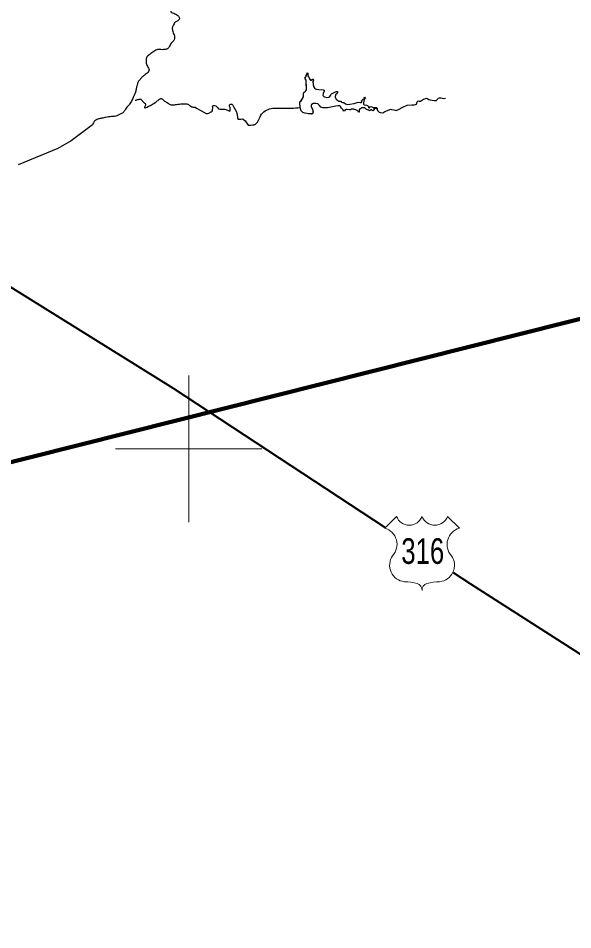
# Model space of a CAD drawing. Extents: x -1643653 to 4543381, y 1624270 to 13878484.
# Drawn here: x 672672 to 680246, y 8968437 to 8980875 of the extents above; entities that cross this region are included whole.
import ezdxf
from ezdxf.enums import TextEntityAlignment as Align

# ---------------------------------------------------------------- set-up
doc = ezdxf.new("R2010")
doc.units = 0
doc.header["$LTSCALE"] = 200
for name, color, linetype, lineweight in [('12', 7, 'Continuous', 25), ('2', 7, 'Continuous', 13), ('24', 7, 'Continuous', 25), ('27', 7, 'Continuous', 13), ('28', 7, 'Continuous', 53), ('48', 7, 'Continuous', 25), ('60', 7, 'Continuous', 13), ('9', 7, 'Continuous', 90)]:
    doc.layers.add(name, color=color, linetype=linetype, lineweight=lineweight)

msp = doc.modelspace()

# ---------------------------------------------------------------- linework, layer by layer
at = {"layer": '12', "lineweight": 40}
for points in [[(664631.3, 8982143.9), (674788, 8975827.4), (677683.8, 8973924.7)], [(678613, 8973314.2), (678848.5, 8973159.5), (686496, 8968269.5), (688991.1, 8966516.2), (690142.8, 8964774.6), (690545.4, 8964311.7), (690844.1, 8964097.1), (691108, 8963953.4), (691274.5, 8963904.3)]]:
    msp.add_lwpolyline(points, dxfattribs=at)
at = {"layer": '2'}
for p, q in [((675000, 8974000), (675000, 8976000)), ((674000, 8975000), (676000, 8975000))]:
    msp.add_line(p, q, dxfattribs=at)
at = {"layer": '24'}
for points in [[(676735.1, 8979710.2), (676716.5, 8979713.3), (676699.8, 8979711.5), (676685.3, 8979701), (676673.4, 8979689.2), (676673.4, 8979670.8), (676681.3, 8979649.7), (676691.9, 8979635.3), (676697.1, 8979616.9), (676698.5, 8979598.5), (676695.8, 8979578.7), (676691.9, 8979570.9), (676670.8, 8979568.2), (676655, 8979568.2), (676631.3, 8979569.5), (676591.8, 8979578.7), (676557.6, 8979590.6), (676537.4, 8979611.3), (676526.2, 8979640.9), (676516.8, 8979711.5), (676518.1, 8979733.9), (676535.2, 8979749.7), (676548.4, 8979769.1), (676562.9, 8979792.8), (676566.8, 8979819.1), (676566.8, 8979833.5), (676568.2, 8979848), (676574.8, 8979859.8), (676593.2, 8979878.2), (676607.7, 8979899.2), (676607.7, 8979926.8), (676606.3, 8979975.5), (676605, 8980003.1), (676605, 8980020.2), (676598.4, 8980038.6), (676585.3, 8980057), (676599.8, 8980074.1), (676609, 8980103), (676616.9, 8980114.8), (676618.2, 8980128), (676626.1, 8980125.4), (676627.4, 8980108.3), (676629.1, 8980090.7), (676636.6, 8980075.4), (676656.4, 8980042.5), (676661.6, 8980030.7), (676673.5, 8980032), (676685.3, 8980039.9), (676695.9, 8980041.2), (676705.1, 8980028.1), (676697.2, 8980008.4), (676698.5, 8979987.3), (676698.5, 8979967.6), (676706.4, 8979943.9), (676716.9, 8979921.6), (676734, 8979909.8), (676749.8, 8979906.6)], [(677114.5, 8979604.9), (677115.1, 8979612.9), (677109.9, 8979626.4), (677088.3, 8979647.8), (677071.6, 8979672.7), (677058.5, 8979678.1), (677042.4, 8979678.5), (677011.8, 8979672.8), (676893.9, 8979653.4), (676833.5, 8979650.9), (676806.7, 8979663.1), (676786.2, 8979685), (676764.8, 8979705), (676734.4, 8979710.3), (676704, 8979712.9), (676679.2, 8979696.2), (676672.1, 8979684), (676673.9, 8979668.5), (676687.2, 8979642), (676697.5, 8979614.2), (676697.2, 8979584.4), (676691.5, 8979570.5), (676677.1, 8979567.8), (676646.6, 8979568.3), (676587.6, 8979579.8), (676559.2, 8979589.7), (676539.3, 8979608.2), (676527.7, 8979635), (676521.6, 8979666.9), (676517.9, 8979700.7), (676517.3, 8979732.2), (676538.4, 8979753.2), (676554.7, 8979778.5), (676566, 8979805.8), (676566.8, 8979835.9), (676569.1, 8979850.7), (676577.5, 8979863.1), (676599, 8979884.4), (676607, 8979897.2), (676609, 8979911.7), (676606.8, 8979942.2), (676605, 8980001.9), (676602.5, 8980031.5), (676585.3, 8980056.7), (676602.9, 8980080.8), (676605.9, 8980095.8), (676613.4, 8980108.1), (676616.7, 8980123.8), (676619.7, 8980128.2), (676626.8, 8980124.6), (676628.2, 8980093.8), (676656.8, 8980041), (676659.3, 8980033.3), (676664.7, 8980029.9), (676679.1, 8980035.7), (676692.6, 8980041.7), (676704.2, 8980032.5), (676701.9, 8980018), (676696.6, 8980004.1), (676698.3, 8979973.9), (676705.9, 8979945.2), (676719.6, 8979918.7), (676732.3, 8979910.4), (676746.8, 8979906.9), (676777, 8979904.4), (676836.4, 8979899), (676850.4, 8979891.1), (676851.1, 8979877.8), (676838.2, 8979849.8), (676834.1, 8979820.2), (676843.5, 8979808.4), (676856.4, 8979800.3), (676885, 8979792.4), (676915.7, 8979796.6), (676928.5, 8979805.1), (676935.4, 8979818.4), (676939.9, 8979833), (676950.8, 8979842.2), (676975.9, 8979858.9), (677004.3, 8979868.5), (677017.3, 8979875.3), (677031.4, 8979875.7), (677031.6, 8979859.5), (677027.7, 8979845.7), (677003.2, 8979827.9), (677002, 8979798), (677015.4, 8979771.4), (677036.3, 8979750.6), (677048.8, 8979742.4), (677064.8, 8979742.1), (677080.2, 8979742.2), (677089.3, 8979731.5), (677101.6, 8979725.9), (677117.8, 8979725.7), (677142.9, 8979708.9), (677155.6, 8979701.6)], [(677155.6, 8979701.6), (677170.5, 8979699.7), (677200.8, 8979701.8), (677259.5, 8979713.3), (677316.6, 8979731.3), (677344.6, 8979722.9), (677361.8, 8979724.7), (677366.5, 8979727.8), (677363.7, 8979734.2), (677362.3, 8979749.5), (677372.1, 8979760.8), (677383.9, 8979769.2), (677397.3, 8979775.5), (677399.5, 8979782.8), (677396.3, 8979789.8), (677396.1, 8979795.5), (677404.7, 8979796.3), (677412.1, 8979791.8), (677413.3, 8979785.2), (677403.4, 8979772.9), (677389.9, 8979746.9), (677386.7, 8979716.6), (677386.8, 8979701.8), (677397.3, 8979692.6), (677427.6, 8979689.4), (677443, 8979683.4), (677453.8, 8979672.6), (677454.6, 8979657.8), (677461.1, 8979653.1), (677469.3, 8979653.2), (677476.8, 8979665.5), (677489, 8979668.4), (677523.5, 8979658.6), (677553.6, 8979659.1), (677567.5, 8979655.6), (677575.8, 8979641.4), (677575.5, 8979634.3), (677568.5, 8979633), (677556.3, 8979641.9), (677526.7, 8979644.7), (677525.7, 8979637.3), (677532.1, 8979633.1), (677533.9, 8979626.8), (677527.9, 8979622.2), (677518.5, 8979611.5), (677503.8, 8979615.5), (677494.3, 8979626.8), (677486.9, 8979625.8), (677482.3, 8979619.9), (677469.5, 8979612.2), (677457.2, 8979620), (677429.7, 8979631.4), (677407.4, 8979651.1), (677377.8, 8979653.9), (677362.2, 8979653.1), (677350.3, 8979644.9), (677337.8, 8979636.6), (677328.8, 8979624.6), (677327.9, 8979593.7), (677325.9, 8979591.1), (677321.2, 8979595.4), (677308.1, 8979611.2), (677282.1, 8979626.2), (677253.3, 8979633.9), (677223.3, 8979632.2), (677209.6, 8979626.2), (677194.8, 8979625.1), (677165.1, 8979628.9), (677150.2, 8979628.9), (677136.1, 8979624), (677129.1, 8979610.6), (677115.2, 8979605.2)], [(677574.7, 8979633.6), (677579.2, 8979618), (677589.5, 8979605.1), (677602, 8979594.2), (677617.3, 8979588.8), (677650, 8979586.2), (677679.8, 8979600), (677740, 8979626.6), (677754.9, 8979633.3), (677770.9, 8979630.5), (677803, 8979623.7), (677834.8, 8979618.1), (677866.2, 8979629.4), (677923.4, 8979661), (677983.4, 8979687.5), (678048.2, 8979693.8), (678080.8, 8979695), (678098.1, 8979695.7), (678110.9, 8979703.2), (678121.9, 8979734.2), (678131.9, 8979746.2), (678148.5, 8979745), (678164.7, 8979744.1), (678179, 8979752.6), (678205.7, 8979770.8), (678236.6, 8979781.6), (678253.3, 8979785.3), (678266.6, 8979777.3), (678279, 8979766.4), (678294.1, 8979760.1), (678326.5, 8979755.5), (678358.9, 8979753.7), (678375, 8979750.2), (678382.5, 8979752.8), (678387.1, 8979759.7), (678409.9, 8979782.6), (678425.2, 8979788.5), (678441.7, 8979789.2), (678473.9, 8979781.9), (678506.3, 8979785.6)], [(675087.2, 8979659.3), (675095, 8979655.6), (675114.1, 8979645.4), (675146.7, 8979624.2), (675208.2, 8979591.3), (675240.7, 8979575.2), (675257.5, 8979573.3), (675274.6, 8979579), (675305.8, 8979595.8), (675319.4, 8979607.2), (675327.3, 8979622.7), (675327.6, 8979658.2), (675323.6, 8979674.8), (675328.6, 8979681.6), (675337.3, 8979685.4), (675354.3, 8979685.1), (675371.1, 8979678.1), (675396.3, 8979653.2), (675408.5, 8979640.4), (675424, 8979631.9), (675459.2, 8979632.5), (675494.4, 8979633.6), (675528, 8979622.3), (675560.4, 8979608.1), (675566.2, 8979614.1), (675565.7, 8979622.9), (675567.7, 8979640.6), (675564.3, 8979657.6), (675557.1, 8979673.7), (675557, 8979691.4), (675570.5, 8979702.5), (675587.8, 8979702.3), (675600.7, 8979690.3), (675618.7, 8979659.8), (675651.8, 8979597.5), (675665.5, 8979528.3), (675666.5, 8979510.4), (675673.8, 8979496.2), (675691.8, 8979495.5), (675711.8, 8979499.3), (675729.3, 8979500.5), (675745.4, 8979495.8), (675773.5, 8979473.1), (675814.3, 8979417.8), (675820.2, 8979416.2)], [(673685.8, 8979419.8), (673393.2, 8979201.1), (673214.8, 8979097.3), (672672.1, 8978875.5)]]:
    msp.add_lwpolyline(points, dxfattribs=at)
for points in [[(675088.2, 8981289.5), (675084.6, 8981286.1), (675073.1, 8981281), (675059.7, 8981272.7), (675039.9, 8981265.7), (675019.6, 8981265.6), (674995.4, 8981268.7), (674982, 8981273.1), (674960.3, 8981278.1), (674940.6, 8981276.2), (674934.2, 8981266.7), (674930.4, 8981246.4), (674930.3, 8981233.3), (674939.2, 8981216.9), (674950, 8981194.1), (674950, 8981172.6), (674932.2, 8981151.7), (674910.5, 8981138.4), (674888.2, 8981126.9), (674870.8, 8981114.5), (674849.1, 8981094.2), (674823.7, 8981070.8), (674802, 8981051.2), (674784.8, 8981030.3), (674766.2, 8981002.1), (674758, 8980979.3), (674754.2, 8980961.6), (674762.4, 8980950.3), (674795.5, 8980943.4), (674824.7, 8980928.9), (674855.4, 8980911.6), (674866.2, 8980896.4), (674876.3, 8980876.2), (674874.2, 8980857.5), (674852.5, 8980838.7), (674834.8, 8980830.4), (674816.2, 8980826.5), (674798.8, 8980797.3), (674785.8, 8980771.4), (674778.7, 8980757.7), (674774.3, 8980746.3), (674774.3, 8980730.6), (674779.7, 8980710.9), (674789.6, 8980677.2), (674799.5, 8980647.8), (674809.4, 8980612.7), (674805.2, 8980583.2), (674774.2, 8980544.7), (674750.3, 8980520.8), (674739, 8980494.1), (674719.4, 8980460.5), (674681.4, 8980447.8), (674633.7, 8980443.5), (674600.1, 8980450.4), (674572.5, 8980450.3), (674553, 8980439), (674525.2, 8980417.8), (674494.6, 8980402.3), (674473.2, 8980385.5), (674449, 8980368.7), (674429.1, 8980349.2), (674417.7, 8980318.3), (674418.2, 8980300.5), (674418.2, 8980271.1), (674421.1, 8980248.6), (674435.4, 8980221.9), (674452.6, 8980193.8), (674461.2, 8980171.3), (674452.6, 8980146.1), (674437, 8980126.5), (674405.6, 8980106.4), (674374.2, 8980081.3), (674342.8, 8980050.5), (674311.5, 8980012.7), (674298.6, 8979983.2), (674290.1, 8979952.4), (674283, 8979903.3), (674270.2, 8979852.8), (674250.5, 8979810.5), (674243.8, 8979793.3), (674225.4, 8979755.1)], [(674225.4, 8979755.1), (674222.2, 8979749.1), (674211.1, 8979728.9), (674193.8, 8979701.7), (674168, 8979673.7), (674143.7, 8979647.1), (674129.5, 8979619.1), (674096.6, 8979574.2), (674050.8, 8979561.7), (674019.3, 8979542.1), (673990.7, 8979533.8), (673947.8, 8979533.8), (673904.9, 8979528.3), (673866.3, 8979522.8), (673814.8, 8979508.9), (673766.2, 8979501.9), (673727.5, 8979486.2), (673707.4, 8979468.8), (673695.9, 8979444.3), (673685.8, 8979419.8)], [(674269.9, 8979755.2), (674271, 8979755.6), (674281, 8979758.8), (674301.5, 8979764.1), (674322.1, 8979771.7), (674348.5, 8979771.6), (674363.3, 8979753.9), (674372.3, 8979741.2), (674378.3, 8979735)], [(674378.3, 8979735), (674384.3, 8979728.8), (674399.4, 8979716.5), (674413.6, 8979702), (674406.5, 8979679.2), (674395.3, 8979662.6), (674398.5, 8979650.6), (674415.9, 8979653.8), (674449.4, 8979671.4), (674501.4, 8979697.8), (674579.8, 8979752.3), (674601.8, 8979771.3), (674617.6, 8979782), (674634.1, 8979778.8), (674651.9, 8979763), (674669.8, 8979744), (674693.9, 8979732.5), (674719.3, 8979715.9), (674739.1, 8979699.9), (674757.5, 8979693.5), (674779.1, 8979691.4), (674805.7, 8979694.5), (674831.1, 8979699.4), (674872.3, 8979701.7), (674917.4, 8979707.8), (674962.5, 8979706.9), (674989.8, 8979703.6), (675008.2, 8979692.1), (675027.3, 8979672.9), (675045.8, 8979662.6), (675065.5, 8979660.6), (675080.1, 8979660.5), (675087.2, 8979659.3)]]:
    msp.add_open_spline(points, degree=3, dxfattribs=at)
msp.add_spline([(675820.2, 8979416.2), (675913.3, 8979430.9), (675996.6, 8979568.1), (676148.5, 8979646.5), (676280.7, 8979646.5), (676520.8, 8979656.2)], degree=3, dxfattribs=at)
at = {"layer": '27'}
msp.add_spline([(655983.7, 8975399.4), (656923, 8974848.7), (657608.5, 8974464.4), (658343, 8973736.5), (658963.6, 8973136.3), (659596.6, 8972485.1), (660330.5, 8971655.5), (660495.7, 8971591.2), (661115.6, 8970863.8), (661404.1, 8970086.9), (661693.8, 8969526.2), (662110.5, 8968901.3), (662312.2, 8968544.4), (662816.6, 8967664.9), (663042.2, 8967040.8), (663203.6, 8966302.6), (663365.3, 8965640.7), (663833.2, 8965053.8), (664099.5, 8964849.2), (664772, 8964426.8), (665496.3, 8964144), (666463.4, 8964000.2), (667623.1, 8964148), (668184.3, 8964285.6), (669317.4, 8964230), (670221.1, 8964150), (671187.7, 8963917.1), (671823.3, 8963711.1), (672497.1, 8963517.5), (673386.9, 8963221.4), (674492.1, 8962733.6), (675125.5, 8962146), (675556, 8961711.9), (676150.3, 8960959.1), (676174.9, 8960921)], degree=3, dxfattribs=at)
at = {"layer": '28'}
msp.add_spline([(676174.9, 8960921), (676150.3, 8960959.1), (675556, 8961711.9), (675125.5, 8962146), (674492.1, 8962733.6), (673386.9, 8963221.4), (672497.1, 8963517.5), (671823.3, 8963711.1), (671187.7, 8963917.1), (670221.1, 8964150), (669317.4, 8964230), (668184.3, 8964285.6), (667623.1, 8964148), (666463.4, 8964000.2), (665496.3, 8964144), (664772, 8964426.8), (664099.5, 8964849.2), (663833.2, 8965053.8), (663365.3, 8965640.7), (663203.6, 8966302.6), (663042.2, 8967040.8), (662816.6, 8967664.9), (662312.2, 8968544.4), (662110.5, 8968901.3), (661693.8, 8969526.2), (661404.1, 8970086.9), (661115.6, 8970863.8), (660495.7, 8971591.2), (660330.5, 8971655.5), (659596.6, 8972485.1), (658963.6, 8973136.3), (658343, 8973736.5), (657608.5, 8974464.4), (656923, 8974848.7), (655983.7, 8975399.4)], degree=3, dxfattribs=at)
at = {"layer": '48', "lineweight": 13}
for p, q in [((677677.4, 8973917.6), (677837.4, 8974077.5)), ((678536.7, 8974077.5), (678696.6, 8973917.6))]:
    msp.add_line(p, q, dxfattribs=at)
for centre, radius, start, end in [((678012.2, 8974144.5), 187.2, 200.95927, 339.04073), ((678361.8, 8974144.5), 187.2, 200.95927, 339.04073), ((677615.4, 8973695.7), 230.3, 317.5721, 74.36886), ((678758.7, 8973695.7), 230.3, 105.62774, 222.4279), ((677968.9, 8973410.6), 224.7, 144.73733, 264.65778), ((678405.2, 8973410.6), 224.7, 275.34222, 35.26267), ((677946.9, 8972597.1), 589.7, 72.89371, 89.90057), ((678092.7, 8973070.5), 94.4, 357.69345, 72.92955), ((678281.4, 8973070.5), 94.4, 107.07045, 182.30655), ((678427.1, 8972597.1), 589.7, 90.09943, 107.10629)]:
    msp.add_arc(centre, radius, start, end, dxfattribs=at)
at = {"layer": '60', "lineweight": 25}
msp.add_spline([(814781, 9009175.5), (814787.2, 9009173.4), (814796.9, 9009173.4), (814799.4, 9009172.4), (814805.1, 9009174.5), (814805.6, 9009176.5), (814811.7, 9009179.5), (814811.7, 9009179.5), (814801.5, 9009181), (814790.7, 9009181.5), (814784.1, 9009183.1), (814777.4, 9009185.1), (814778.4, 9009175.5)], degree=3, dxfattribs=at)
at = {"layer": '9'}
msp.add_lwpolyline([(658746.8, 8975176), (664691.5, 8973777.5), (669474.2, 8974039.3), (694202.6, 8980257.8)], dxfattribs=at)
msp.add_spline([(637260.6, 8972975.8), (641524.5, 8971056.2), (652526.1, 8965412.7), (653164.3, 8965062.8), (670790.5, 8953770.1), (686194, 8943929.9), (696283.3, 8937647.1)], degree=3, dxfattribs=at)

# ---------------------------------------------------------------- texts
at = {"layer": '48', "width": 0.75}
msp.add_text('316', height=350, dxfattribs=at).set_placement((678197, 8973429.8), align=Align.CENTER)

doc.saveas('drawing.dxf')
